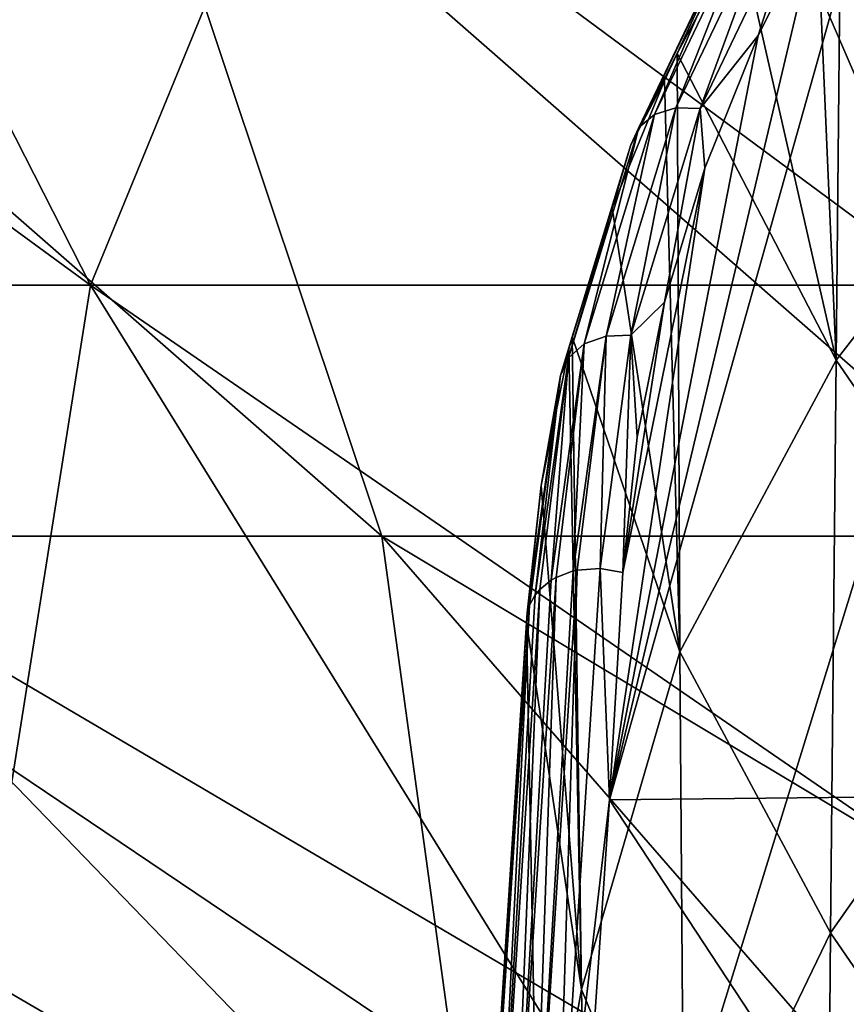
# Model space of a CAD drawing. Header units: metres. Extents: x -92 to 264, y -100 to 50.
# Tile 111 of 656: x -12.17 to -10.42, y -83.5 to -81.41. Entities that reach past the tile are written whole.
import ezdxf

# ---------------------------------------------------------------- set-up
doc = ezdxf.new("R2010")
doc.units = ezdxf.units.M
doc.layers.add('solid_21062050_01', color=7, linetype='CONTINUOUS')

msp = doc.modelspace()

# ---------------------------------------------------------------- linework, layer by layer
at = {"layer": 'solid_21062050_01'}
for points in [[(-12.021938, -81.973351, 12.77616), (-13.114618, -79.826332, 14.346057), (-14.953574, -79.826332, 12.922599)], [(-13.707676, -81.973351, 11.471301), (-12.021938, -81.973351, 12.77616), (-14.953574, -79.826332, 12.922599)], [(-12.021938, -81.973351, -21.76862), (-13.707676, -81.973351, -20.463762), (-13.114618, -79.826332, -23.338516)], [(-10.212839, -81.973351, 13.90378), (-11.141089, -79.826332, 15.576167), (-13.114618, -79.826332, 14.346057)], [(-12.021938, -81.973351, 12.77616), (-10.212839, -81.973351, 13.90378), (-13.114618, -79.826332, 14.346057)], [(-12.021938, -81.973351, -21.76862), (-13.114618, -79.826332, -23.338516), (-11.141089, -79.826332, -24.568626)], [(-10.212839, -81.973351, -22.89624), (-12.021938, -81.973351, -21.76862), (-11.141089, -79.826332, -24.568626)], [(-8.298942, -81.973351, 14.842591), (-9.053237, -79.826332, 16.600307), (-11.141089, -79.826332, 15.576167)], [(-10.212839, -81.973351, 13.90378), (-8.298942, -81.973351, 14.842591), (-11.141089, -79.826332, 15.576167)], [(-10.212839, -81.973351, -22.89624), (-11.141089, -79.826332, -24.568626), (-9.053237, -79.826332, -25.592768)], [(-11.405884, -82.504501, -17.782495), (-11.986238, -80.766846, -19.780928), (-13.389677, -80.766846, -18.567778)], [(-12.691513, -82.504501, -16.560413), (-11.405884, -82.504501, -17.782495), (-13.389677, -80.766846, -18.567778)], [(-11.405884, -82.504501, 8.790034), (-13.389677, -80.766846, 9.575317), (-11.986238, -80.766846, 10.788467)], [(-11.405884, -82.504501, 8.790034), (-12.691513, -82.504501, 7.567953), (-13.389677, -80.766846, 9.575317)], [(-11.405884, -82.504501, -17.782495), (-10.003215, -82.504501, -18.868242), (-11.986238, -80.766846, -19.780928)], [(-10.131406, -81.440483, -20.243156), (-11.986238, -80.766846, -19.780928), (-10.003215, -82.504501, -18.868242)], [(-10.131406, -81.440483, -20.243156), (-10.151506, -81.405083, -20.275408), (-11.986238, -80.766846, -19.780928)], [(-10.003215, -82.504501, 9.875781), (-11.986238, -80.766846, 10.788467), (-10.473176, -80.766853, 11.862383)], [(-10.003215, -82.504501, 9.875781), (-11.405884, -82.504501, 8.790034), (-11.986238, -80.766846, 10.788467)], [(-10.151506, -81.405083, 11.282947), (-10.003215, -82.504501, 9.875781), (-10.473176, -80.766853, 11.862383)], [(-10.413996, -80.879448, 16.34469), (-10.433005, -80.905281, 16.310263), (-9.992932, -81.550461, 17.23884)], [(-10.494105, -80.991325, 16.195929), (-10.445042, -82.131966, 16.575035), (-10.433005, -80.905281, 16.310263)], [(-10.433005, -80.905281, 16.310263), (-10.445042, -82.131966, 16.575035), (-9.992932, -81.550461, 17.23884)], [(-10.325543, -80.934036, 15.995887), (-9.271466, -83.044952, 14.298345), (-10.92447, -83.062149, 13.367251)], [(-10.4798, -81.187035, 15.67104), (-10.325543, -80.934036, 15.995887), (-10.92447, -83.062149, 13.367251)], [(-10.648742, -81.234619, 15.876303), (-10.445042, -82.131966, 16.575035), (-10.494105, -80.991325, 16.195929)], [(-10.605798, -81.145233, 15.764527), (-10.829231, -81.612244, 15.174938), (-10.638064, -81.170753, 15.798882)], [(-10.784124, -81.598251, 15.149593), (-10.829231, -81.612244, 15.174938), (-10.605798, -81.145233, 15.764527)], [(-10.561898, -81.133766, 15.735993), (-10.784124, -81.598251, 15.149593), (-10.605798, -81.145233, 15.764527)], [(-10.732756, -81.599297, 15.134332), (-10.784124, -81.598251, 15.149593), (-10.561898, -81.133766, 15.735993)], [(-10.511971, -81.137825, 15.716924), (-10.732756, -81.599297, 15.134332), (-10.561898, -81.133766, 15.735993)], [(-10.511971, -81.137825, 15.716924), (-10.610045, -81.444832, 15.344431), (-10.732756, -81.599297, 15.134332)], [(-10.511971, -81.137825, 15.716924), (-10.4798, -81.187035, 15.67104), (-10.610045, -81.444832, 15.344431)], [(-10.638064, -81.170753, 15.798882), (-10.862318, -81.639481, 15.20713), (-10.65458, -81.207069, 15.834672)], [(-10.829231, -81.612244, 15.174938), (-10.862318, -81.639481, 15.20713), (-10.638064, -81.170753, 15.798882)], [(-10.610045, -81.444832, 15.344431), (-10.4798, -81.187035, 15.67104), (-10.92447, -83.062149, 13.367251)], [(-10.65458, -81.207069, 15.834672), (-10.879159, -81.676483, 15.24206), (-10.781062, -81.482941, 15.55434)], [(-10.862318, -81.639481, 15.20713), (-10.879159, -81.676483, 15.24206), (-10.65458, -81.207069, 15.834672)], [(-10.65458, -81.207069, 15.834672), (-10.781062, -81.482941, 15.55434), (-10.648742, -81.234619, 15.876303)], [(-10.648742, -81.234619, 15.876303), (-10.781062, -81.482941, 15.55434), (-10.445042, -82.131966, 16.575035)], [(-10.722919, -81.725388, 14.993814), (-10.610045, -81.444832, 15.344431), (-10.92447, -83.062149, 13.367251)], [(-10.732756, -81.599297, 15.134332), (-10.610045, -81.444832, 15.344431), (-10.722919, -81.725388, 14.993814)], [(-10.879159, -81.676483, 15.24206), (-10.808083, -81.540207, 15.48074), (-10.781062, -81.482941, 15.55434)], [(-10.808083, -81.540207, 15.48074), (-10.77573, -82.74942, 15.901488), (-10.781062, -81.482941, 15.55434)], [(-10.781062, -81.482941, 15.55434), (-10.77573, -82.74942, 15.901488), (-10.445042, -82.131966, 16.575035)], [(-10.918463, -81.809639, 15.13753), (-10.77573, -82.74942, 15.901488), (-10.808083, -81.540207, 15.48074)], [(-10.879159, -81.676483, 15.24206), (-10.918463, -81.809639, 15.13753), (-10.808083, -81.540207, 15.48074)], [(-10.445042, -82.131966, 16.575035), (-10.030258, -82.73645, 17.534571), (-9.992932, -81.550461, 17.23884)], [(-10.784124, -81.598251, 15.149593), (-10.931595, -82.081032, 14.554327), (-10.829231, -81.612244, 15.174938)], [(-10.87925, -82.078873, 14.543012), (-10.931595, -82.081032, 14.554327), (-10.784124, -81.598251, 15.149593)], [(-10.732756, -81.599297, 15.134332), (-10.87925, -82.078873, 14.543012), (-10.784124, -81.598251, 15.149593)], [(-10.732756, -81.599297, 15.134332), (-10.808105, -82.009132, 14.644194), (-10.87925, -82.078873, 14.543012)], [(-10.732756, -81.599297, 15.134332), (-10.722919, -81.725388, 14.993814), (-10.808105, -82.009132, 14.644194)], [(-10.829231, -81.612244, 15.174938), (-10.977518, -82.097694, 14.576377), (-10.862318, -81.639481, 15.20713)], [(-10.931595, -82.081032, 14.554327), (-10.977518, -82.097694, 14.576377), (-10.829231, -81.612244, 15.174938)], [(-10.862318, -81.639481, 15.20713), (-11.011155, -82.12674, 14.606344), (-10.879159, -81.676483, 15.24206)], [(-10.977518, -82.097694, 14.576377), (-11.011155, -82.12674, 14.606344), (-10.862318, -81.639481, 15.20713)], [(-10.879159, -81.676483, 15.24206), (-11.028212, -82.164444, 14.640405), (-10.918463, -81.809639, 15.13753)], [(-11.011155, -82.12674, 14.606344), (-11.028212, -82.164444, 14.640405), (-10.879159, -81.676483, 15.24206)], [(-10.895985, -82.581581, 13.953999), (-10.722919, -81.725388, 14.993814), (-10.92447, -83.062149, 13.367251)], [(-10.895985, -82.581581, 13.953999), (-10.808105, -82.009132, 14.644194), (-10.722919, -81.725388, 14.993814)], [(-11.028212, -82.164444, 14.640405), (-11.003206, -82.082314, 14.795087), (-10.918463, -81.809639, 15.13753)], [(-10.918463, -81.809639, 15.13753), (-11.003206, -82.082314, 14.795087), (-10.77573, -82.74942, 15.901488)], [(-10.815038, -83.923958, 11.042158), (-12.021938, -81.973351, 12.77616), (-13.707676, -81.973351, 11.471301)], [(-12.331542, -83.923958, 9.868297), (-10.815038, -83.923958, 11.042158), (-13.707676, -81.973351, 11.471301)], [(-12.331542, -83.923958, -18.860758), (-13.707676, -81.973351, -20.463762), (-12.021938, -81.973351, -21.76862)], [(-10.815038, -83.923958, -20.034618), (-12.331542, -83.923958, -18.860758), (-12.021938, -81.973351, -21.76862)], [(-9.187556, -83.923958, 12.056576), (-10.212839, -81.973351, 13.90378), (-12.021938, -81.973351, 12.77616)], [(-10.815038, -83.923958, 11.042158), (-9.187556, -83.923958, 12.056576), (-12.021938, -81.973351, 12.77616)], [(-10.815038, -83.923958, -20.034618), (-12.021938, -81.973351, -21.76862), (-10.212839, -81.973351, -22.89624)], [(-9.187556, -83.923958, -21.049036), (-10.815038, -83.923958, -20.034618), (-10.212839, -81.973351, -22.89624)], [(-10.895985, -82.581581, 13.953999), (-10.865596, -82.294662, 14.297447), (-10.808105, -82.009132, 14.644194)], [(-10.87925, -82.078873, 14.543012), (-10.808105, -82.009132, 14.644194), (-10.865596, -82.294662, 14.297447)], [(-11.028212, -82.164444, 14.640405), (-11.010039, -82.108803, 14.762088), (-11.003206, -82.082314, 14.795087)], [(-11.010039, -82.108803, 14.762088), (-10.983451, -83.463646, 15.261101), (-11.003206, -82.082314, 14.795087)], [(-11.003206, -82.082314, 14.795087), (-10.983451, -83.463646, 15.261101), (-10.77573, -82.74942, 15.901488)], [(-10.931595, -82.081032, 14.554327), (-10.992713, -82.576225, 13.954256), (-11.001011, -82.578117, 13.956252)], [(-10.931595, -82.081032, 14.554327), (-11.001011, -82.578117, 13.956252), (-10.977518, -82.097694, 14.576377)], [(-10.931595, -82.081032, 14.554327), (-10.943998, -82.572769, 13.948947), (-10.992713, -82.576225, 13.954256)], [(-10.87925, -82.078873, 14.543012), (-10.895985, -82.581581, 13.953999), (-10.943998, -82.572769, 13.948947)], [(-10.87925, -82.078873, 14.543012), (-10.943998, -82.572769, 13.948947), (-10.931595, -82.081032, 14.554327)], [(-10.87925, -82.078873, 14.543012), (-10.865596, -82.294662, 14.297447), (-10.895985, -82.581581, 13.953999)], [(-11.068877, -82.3974, 14.405688), (-10.983451, -83.463646, 15.261101), (-11.010039, -82.108803, 14.762088)], [(-11.028212, -82.164444, 14.640405), (-11.068877, -82.3974, 14.405688), (-11.010039, -82.108803, 14.762088)], [(-10.977518, -82.097694, 14.576377), (-11.036858, -82.591599, 13.969367), (-11.047329, -82.597588, 13.974922)], [(-10.977518, -82.097694, 14.576377), (-11.047329, -82.597588, 13.974922), (-11.011155, -82.12674, 14.606344)], [(-10.977518, -82.097694, 14.576377), (-11.001011, -82.578117, 13.956252), (-11.036858, -82.591599, 13.969367)], [(-11.011155, -82.12674, 14.606344), (-11.071697, -82.617226, 13.992658), (-11.081233, -82.62851, 14.002623)], [(-11.011155, -82.12674, 14.606344), (-11.081233, -82.62851, 14.002623), (-11.028212, -82.164444, 14.640405)], [(-11.011155, -82.12674, 14.606344), (-11.047329, -82.597588, 13.974922), (-11.071697, -82.617226, 13.992658)], [(-10.77573, -82.74942, 15.901488), (-10.456905, -83.343819, 16.951675), (-10.445042, -82.131966, 16.575035)], [(-10.445042, -82.131966, 16.575035), (-10.456905, -83.343819, 16.951675), (-10.030258, -82.73645, 17.534571)], [(-11.028212, -82.164444, 14.640405), (-11.093495, -82.650375, 14.021631), (-11.098392, -82.666939, 14.035816)], [(-11.028212, -82.164444, 14.640405), (-11.098392, -82.666939, 14.035816), (-11.068877, -82.3974, 14.405688)], [(-11.028212, -82.164444, 14.640405), (-11.081233, -82.62851, 14.002623), (-11.093495, -82.650375, 14.021631)], [(-11.068877, -82.3974, 14.405688), (-11.098392, -82.666939, 14.035816), (-11.099922, -82.687286, 14.053021)], [(-11.068877, -82.3974, 14.405688), (-11.099922, -82.687286, 14.053021), (-10.983451, -83.463646, 15.261101)], [(-11.192531, -84.05484, -15.135525), (-12.691513, -82.504501, -16.560413), (-13.84691, -82.504501, -15.214537)], [(-12.211466, -84.05484, -13.948608), (-11.192531, -84.05484, -15.135525), (-13.84691, -82.504501, -15.214537)], [(-10.058746, -84.05484, -16.213266), (-11.405884, -82.504501, -17.782495), (-12.691513, -82.504501, -16.560413)], [(-11.192531, -84.05484, -15.135525), (-10.058746, -84.05484, -16.213266), (-12.691513, -82.504501, -16.560413)], [(-11.192531, -84.05484, 6.143064), (-12.691513, -82.504501, 7.567953), (-11.405884, -82.504501, 8.790034)], [(-11.192531, -84.05484, 6.143064), (-12.211466, -84.05484, 4.956148), (-12.691513, -82.504501, 7.567953)], [(-8.821745, -84.05484, -17.170778), (-10.003215, -82.504501, -18.868242), (-11.405884, -82.504501, -17.782495)], [(-10.058746, -84.05484, -16.213266), (-8.821745, -84.05484, -17.170778), (-11.405884, -82.504501, -17.782495)], [(-10.058746, -84.05484, 7.220807), (-11.405884, -82.504501, 8.790034), (-10.003215, -82.504501, 9.875781)], [(-10.058746, -84.05484, 7.220807), (-11.192531, -84.05484, 6.143064), (-11.405884, -82.504501, 8.790034)], [(-11.001011, -82.578117, 13.956252), (-10.992713, -82.576225, 13.954256), (-11.086308, -84.04026, 12.054069)], [(-11.037579, -84.036568, 12.049068), (-11.086308, -84.04026, 12.054069), (-10.992713, -82.576225, 13.954256)], [(-11.001011, -82.578117, 13.956252), (-11.086308, -84.04026, 12.054069), (-11.036858, -82.591599, 13.969367)], [(-10.943998, -82.572769, 13.948947), (-10.92447, -83.062149, 13.367251), (-11.037579, -84.036568, 12.049068)], [(-10.943998, -82.572769, 13.948947), (-11.037579, -84.036568, 12.049068), (-10.992713, -82.576225, 13.954256)], [(-10.943998, -82.572769, 13.948947), (-10.895985, -82.581581, 13.953999), (-10.92447, -83.062149, 13.367251)], [(-11.047329, -82.597588, 13.974922), (-11.036858, -82.591599, 13.969367), (-11.13052, -84.056686, 12.067807)], [(-11.086308, -84.04026, 12.054069), (-11.13052, -84.056686, 12.067807), (-11.036858, -82.591599, 13.969367)], [(-11.047329, -82.597588, 13.974922), (-11.13052, -84.056686, 12.067807), (-11.071697, -82.617226, 13.992658)], [(-11.081233, -82.62851, 14.002623), (-11.071697, -82.617226, 13.992658), (-11.165473, -84.084084, 12.088809)], [(-11.13052, -84.056686, 12.067807), (-11.165473, -84.084084, 12.088809), (-11.071697, -82.617226, 13.992658)], [(-11.081233, -82.62851, 14.002623), (-11.165473, -84.084084, 12.088809), (-11.093495, -82.650375, 14.021631)], [(-11.098392, -82.666939, 14.035816), (-11.093495, -82.650375, 14.021631), (-11.19823, -84.27243, 11.895308)], [(-11.165473, -84.084084, 12.088809), (-11.19823, -84.27243, 11.895308), (-11.093495, -82.650375, 14.021631)], [(-11.098392, -82.666939, 14.035816), (-11.19823, -84.27243, 11.895308), (-11.099922, -82.687286, 14.053021)], [(-11.204622, -84.309105, 11.927382), (-11.075075, -83.973732, 14.556597), (-11.099922, -82.687286, 14.053021)], [(-11.19823, -84.27243, 11.895308), (-11.204622, -84.309105, 11.927382), (-11.099922, -82.687286, 14.053021)], [(-10.983451, -83.463646, 15.261101), (-11.099922, -82.687286, 14.053021), (-11.075075, -83.973732, 14.556597)], [(-10.456905, -83.343819, 16.951675), (-10.070001, -83.908447, 17.935232), (-10.030258, -82.73645, 17.534571)], [(-10.983451, -83.463646, 15.261101), (-10.766656, -83.985443, 16.366991), (-10.77573, -82.74942, 15.901488)], [(-10.77573, -82.74942, 15.901488), (-10.766656, -83.985443, 16.366991), (-10.456905, -83.343819, 16.951675)], [(-10.92447, -83.062149, 13.367251), (-9.271466, -83.044952, 14.298345), (-9.681548, -84.95388, 11.59106)], [(-11.037579, -84.036568, 12.049068), (-10.92447, -83.062149, 13.367251), (-11.000187, -84.188286, 11.848843)], [(-11.000187, -84.188286, 11.848843), (-10.92447, -83.062149, 13.367251), (-9.681548, -84.95388, 11.59106)], [(-10.766656, -83.985443, 16.366991), (-10.466982, -84.52787, 17.437933), (-10.456905, -83.343819, 16.951675)], [(-10.456905, -83.343819, 16.951675), (-10.466982, -84.52787, 17.437933), (-10.070001, -83.908447, 17.935232)], [(-10.983451, -83.463646, 15.261101), (-11.075075, -83.973732, 14.556597), (-10.957446, -84.789963, 15.864148)], [(-10.983451, -83.463646, 15.261101), (-10.957446, -84.789963, 15.864148), (-10.766656, -83.985443, 16.366991)]]:
    msp.add_3dface(points, dxfattribs=at)

doc.saveas('drawing.dxf')
